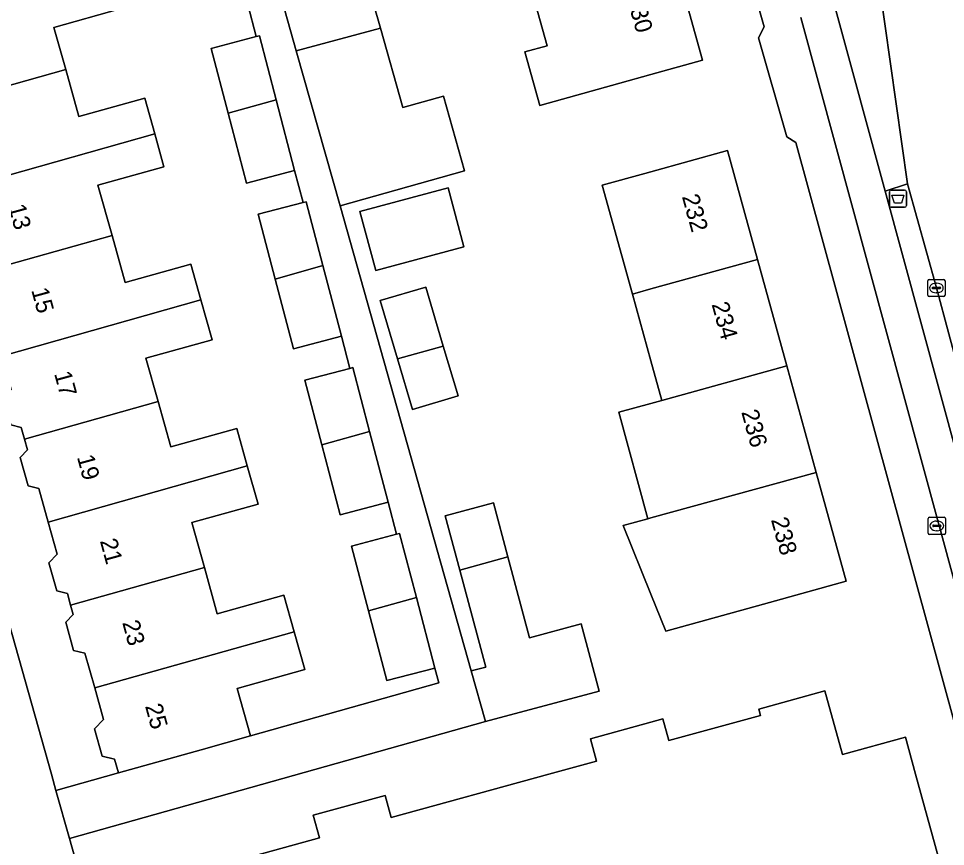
# Model space of a CAD drawing. Extents: x 162250 to 162661, y 380743 to 381606.
# Drawn here: x 162463.2 to 162517.1, y 381245.8 to 381294 of the extents above; entities that cross this region are included whole.
import ezdxf

# ---------------------------------------------------------------- set-up
doc = ezdxf.new("R2010")
doc.units = 0
for name, color, linetype in [('IMGEO_Afvalbak', 7, 'Continuous'), ('IMGEO_Berm_open', 7, 'Continuous'), ('IMGEO_Brandkraan', 7, 'Continuous'), ('IMGEO_Erf', 7, 'Continuous'), ('IMGEO_Fietspad_gesloten', 7, 'Continuous'), ('IMGEO_Kolk', 7, 'Continuous'), ('IMGEO_Pand', 7, 'Continuous'), ('IMGEO_Pand_nummerreeks', 7, 'Continuous'), ('IMGEO_Rijbaan_regionaal_gesloten', 7, 'Continuous'), ('IMGEO_Voetpad_open', 7, 'Continuous')]:
    doc.layers.add(name, color=color, linetype=linetype)

msp = doc.modelspace()

# ---------------------------------------------------------------- linework, layer by layer
at = {"layer": 'IMGEO_Afvalbak'}
for p, q in [((162513.878, 381283.105), (162513.878, 381283.905)), ((162513.878, 381283.905), (162513.878, 381283.105)), ((162513.978, 381284.005), (162514.768, 381284.005)), ((162514.768, 381284.005), (162513.978, 381284.005)), ((162514.868, 381283.905), (162514.868, 381283.105)), ((162514.868, 381283.105), (162514.868, 381283.905)), ((162514.768, 381283.005), (162513.978, 381283.005)), ((162513.978, 381283.005), (162514.768, 381283.005))]:
    msp.add_line(p, q, dxfattribs=at)
msp.add_lwpolyline([(162514.021, 381283.719), (162514.725, 381283.719), (162514.576, 381283.249), (162514.17, 381283.249), (162514.021, 381283.719)], dxfattribs=at)
for centre, start, end in [((162513.978, 381283.905), 90, 180), ((162513.978, 381283.905), 90, 180), ((162514.768, 381283.905), 0, 90), ((162514.768, 381283.905), 360, 90), ((162513.978, 381283.105), 180, 270), ((162513.978, 381283.105), 180, 270), ((162514.768, 381283.105), 270, 0), ((162514.768, 381283.105), 270, 0)]:
    msp.add_arc(centre, 0.1, start, end, dxfattribs=at)
at = {"layer": 'IMGEO_Berm_open'}
msp.add_lwpolyline([(162510.759, 381294.479), (162513.626, 381283.954), (162514.943, 381284.378), (162513.284, 381296.034)], dxfattribs=at)
msp.add_lwpolyline([(162514.943, 381284.378), (162513.626, 381283.954), (162518.91, 381264.556), (162520.211, 381264.928), (162516.615, 381278.309)], close=True, dxfattribs=at)
at = {"layer": 'IMGEO_Brandkraan'}
for p, q in [((162516.142, 381264.032), (162516.142, 381264.884)), ((162516.217, 381264.958), (162517.069, 381264.958)), ((162516.63, 381264.738), (162516.655, 381264.738)), ((162517.143, 381264.884), (162517.143, 381264.032)), ((162516.401, 381264.452), (162516.401, 381264.464)), ((162516.839, 381264.415), (162516.441, 381264.415)), ((162516.444, 381264.501), (162516.842, 381264.501)), ((162516.653, 381264.178), (162516.628, 381264.178)), ((162516.885, 381264.464), (162516.885, 381264.452)), ((162517.069, 381263.958), (162516.217, 381263.958))]:
    msp.add_line(p, q, dxfattribs=at)
for points in [[(162516.142, 381264.032), (162516.142, 381264.884)], [(162516.217, 381264.958), (162517.069, 381264.958)], [(162517.143, 381264.884), (162517.143, 381264.032)], [(162517.069, 381263.958), (162516.217, 381263.958)]]:
    msp.add_lwpolyline(points, dxfattribs=at)
for centre, radius, start, end in [((162516.219, 381264.882), 0.0765, 91.552, 178.448), ((162516.219, 381264.882), 0.0765, 91.552, 178.448), ((162517.067, 381264.882), 0.0765, 1.552, 88.448), ((162517.067, 381264.882), 0.0765, 1.552, 88.448), ((162516.441, 381264.461), 0.0403, 85.8775, 175.7526), ((162516.438, 381264.451), 0.0366, 178.938, 274.7102), ((162516.842, 381264.458), 0.043, 264.8664, 352.4533), ((162516.846, 381264.463), 0.0386, 1.7309, 96.639), ((162516.219, 381264.034), 0.0765, 181.552, 268.448), ((162516.219, 381264.034), 0.0765, 181.552, 268.448), ((162517.067, 381264.034), 0.0765, 271.552, 358.448), ((162517.067, 381264.034), 0.0765, 271.552, 358.448)]:
    msp.add_arc(centre, radius, start, end, dxfattribs=at)
for centre, major_axis, ratio, start_param, end_param in [((162516.629, 381264.458), (-0.387, 0.002), 0.722429, 4.712389, 7.853982), ((162516.654, 381264.458), (-0.39, 0.002), 0.717154, 1.570796, 4.712389)]:
    msp.add_ellipse(centre, major_axis=major_axis, ratio=ratio, start_param=start_param, end_param=end_param, dxfattribs=at)
at = {"layer": 'IMGEO_Erf'}
for points in [[(162508.435, 381286.785), (162507.91, 381287.102), (162506.259, 381292.875), (162506.588, 381293.519), (162500, 381316.686)], [(162450.776, 381300.808), (162465.094, 381250), (162465.361, 381249.054), (162468.996, 381250.078), (162468.774, 381250.869), (162468.06, 381251.051), (162467.613, 381252.645), (162468.134, 381253.178), (162467.616, 381255.023), (162467.049, 381257.042), (162466.389, 381257.211), (162465.928, 381258.855), (162466.366, 381259.304), (162466.215, 381259.84), (162466.026, 381260.515), (162465.419, 381260.67), (162464.956, 381262.317), (162465.436, 381262.807), (162464.91, 381264.683), (162464.364, 381266.627), (162463.735, 381266.787), (162463.272, 381268.439), (162463.708, 381268.887), (162463.534, 381269.508), (162463.342, 381270.192), (162462.74, 381270.346)], [(162501.188, 381298.083), (162502.996, 381291.564), (162500, 381290.734), (162498.178, 381290.229), (162493.531, 381288.928), (162492.657, 381292.049), (162493.96, 381292.414), (162493.008, 381295.815)], [(162483.41, 381296.431), (162484.252, 381293.44), (162485.557, 381288.81), (162487.915, 381289.474), (162489.139, 381285.129), (162481.898, 381283.088), (162489.53, 381256.012), (162490.379, 381256.238), (162488.877, 381261.871), (162488.029, 381265.051), (162490.836, 381265.799), (162491.673, 381262.659), (162492.929, 381257.949), (162495.938, 381258.751), (162496.981, 381254.838), (162490.359, 381253.072), (162466.151, 381246.25), (162469.398, 381234.727), (162469.535, 381226.012), (162469.743, 381219.874), (162471.962, 381217.984), (162479.111, 381218.153), (162500, 381218.921)], [(162469.109, 381294.569), (162465.241, 381293.483), (162465.929, 381291.029), (162466.699, 381288.284), (162470.532, 381289.36), (162471.116, 381287.278), (162471.651, 381285.37), (162467.804, 381284.291), (162468.625, 381281.365), (162469.395, 381278.622), (162473.216, 381279.694), (162473.801, 381277.61), (162474.45, 381275.298), (162470.602, 381274.218), (162471.309, 381271.697), (162472.051, 381269.054), (162475.889, 381270.131), (162476.501, 381267.948), (162477.124, 381265.728), (162473.269, 381264.647), (162474.002, 381262.032), (162474.756, 381259.345), (162478.628, 381260.431), (162479.228, 381258.292), (162479.844, 381256.099), (162475.909, 381254.995), (162476.684, 381252.235), (162487.652, 381255.312), (162487.423, 381256.183), (162484.626, 381255.45), (162483.561, 381259.512), (162482.572, 381263.285), (162485.191, 381263.971), (162484.702, 381265.839), (162481.905, 381265.106), (162480.84, 381269.169), (162479.851, 381272.941), (162482.469, 381273.627), (162481.979, 381275.496), (162479.182, 381274.763), (162478.117, 381278.825), (162477.128, 381282.598), (162479.747, 381283.284), (162479.257, 381285.154), (162476.46, 381284.421), (162475.395, 381288.483), (162474.406, 381292.256), (162477.025, 381292.942), (162476.536, 381294.81)], [(162507.951, 381220.355), (162522.802, 381224.442), (162524.524, 381227.905), (162518.487, 381250), (162508.435, 381286.785)], [(162473.252, 381244.243), (162480.7, 381246.293), (162480.338, 381247.607), (162484.525, 381248.76), (162484.877, 381247.481), (162494.051, 381250), (162496.833, 381250.764), (162496.477, 381252.056), (162500, 381253.025), (162500.696, 381253.217), (162501.043, 381251.955), (162506.383, 381253.425), (162506.282, 381253.79), (162510.124, 381254.847), (162511.141, 381251.151), (162514.811, 381252.15), (162515.403, 381250), (162521.602, 381227.476)]]:
    msp.add_lwpolyline(points, dxfattribs=at)
for points in [[(162500, 381260.48), (162498.391, 381264.482), (162499.827, 381264.878), (162498.12, 381271.07), (162500, 381271.588), (162500.639, 381271.764), (162500, 381274.066), (162498.92, 381277.959), (162497.165, 381284.287), (162499.641, 381284.979), (162500, 381285.078), (162504.461, 381286.308), (162506.208, 381279.967), (162507.916, 381273.769), (162509.624, 381267.571), (162511.371, 381261.231), (162506.551, 381259.902), (162500.863, 381258.335)], [(162483.975, 381279.336), (162483.058, 381282.765), (162488.19, 381284.137), (162489.107, 381280.707)], [(162488.772, 381272.024), (162486.123, 381271.238), (162485.248, 381274.191), (162484.245, 381277.574), (162486.893, 381278.359), (162487.912, 381274.925)]]:
    msp.add_lwpolyline(points, close=True, dxfattribs=at)
at = {"layer": 'IMGEO_Fietspad_gesloten'}
for points in [[(162528.007, 381231.163), (162527.958, 381231.344), (162527.514, 381232.924), (162526.425, 381236.831), (162522.875, 381250), (162518.91, 381264.556), (162513.626, 381283.954), (162510.759, 381294.479)], [(162508.721, 381294.058), (162520.721, 381250), (162524.95, 381234.475), (162526.439, 381228.987), (162532.158, 381208.274), (162537.019, 381190.487), (162538.98, 381183.33), (162547.107, 381153.663), (162547.143, 381153.533), (162549.695, 381144.216), (162549.852, 381143.643), (162552.836, 381132.744), (162558.72, 381111.249), (162561.27, 381101.934), (162571.085, 381066.091), (162575.392, 381050.363), (162582.804, 381023.355), (162585.413, 381013.87), (162586.64, 381009.407), (162588.336, 381003.241), (162600.985, 380956.955), (162611.456, 380918.623), (162619.54, 380889.111), (162626.231, 380864.638)]]:
    msp.add_lwpolyline(points, dxfattribs=at)
at = {"layer": 'IMGEO_Kolk'}
for p, q in [((162516.117, 381277.883), (162516.117, 381278.735)), ((162516.192, 381278.809), (162517.044, 381278.809)), ((162517.118, 381278.735), (162517.118, 381277.883)), ((162516.376, 381278.303), (162516.376, 381278.315)), ((162516.814, 381278.266), (162516.416, 381278.266)), ((162516.419, 381278.352), (162516.817, 381278.352)), ((162516.605, 381278.589), (162516.63, 381278.589)), ((162516.86, 381278.315), (162516.86, 381278.303)), ((162517.044, 381277.809), (162516.192, 381277.809)), ((162516.628, 381278.029), (162516.603, 381278.029))]:
    msp.add_line(p, q, dxfattribs=at)
for points in [[(162516.117, 381277.883), (162516.117, 381278.735)], [(162516.192, 381278.809), (162517.044, 381278.809)], [(162517.118, 381278.735), (162517.118, 381277.883)], [(162517.044, 381277.809), (162516.192, 381277.809)]]:
    msp.add_lwpolyline(points, dxfattribs=at)
for centre, radius, start, end in [((162516.194, 381278.733), 0.0765, 91.552, 178.448), ((162516.194, 381278.733), 0.0765, 91.552, 178.448), ((162517.042, 381278.733), 0.0765, 1.552, 88.448), ((162517.042, 381278.733), 0.0765, 1.552, 88.448), ((162516.416, 381278.312), 0.0403, 85.8775, 175.7526), ((162516.413, 381278.302), 0.0366, 178.938, 274.7102), ((162516.817, 381278.309), 0.043, 264.8664, 352.4533), ((162516.821, 381278.314), 0.0386, 1.7309, 96.639), ((162516.194, 381277.885), 0.0765, 181.552, 268.448), ((162516.194, 381277.885), 0.0765, 181.552, 268.448), ((162517.042, 381277.885), 0.0765, 271.552, 358.448), ((162517.042, 381277.885), 0.0765, 271.552, 358.448)]:
    msp.add_arc(centre, radius, start, end, dxfattribs=at)
for centre, major_axis, ratio, start_param, end_param in [((162516.604, 381278.309), (-0.387, 0.002), 0.722429, 4.712389, 7.853982), ((162516.629, 381278.309), (-0.39, 0.002), 0.717154, 1.570796, 4.712389)]:
    msp.add_ellipse(centre, major_axis=major_axis, ratio=ratio, start_param=start_param, end_param=end_param, dxfattribs=at)
at = {"layer": 'IMGEO_Pand'}
for points in [[(162479.355, 381292.112), (162484.252, 381293.44), (162483.41, 381296.431), (162481.313, 381295.84), (162480.639, 381298.234), (162477.851, 381297.449)], [(162501.188, 381298.083), (162500, 381297.753), (162493.185, 381295.863), (162493.008, 381295.815), (162493.96, 381292.414), (162492.657, 381292.049), (162493.531, 381288.928), (162498.178, 381290.229), (162500, 381290.734), (162502.996, 381291.564)], [(162456.854, 381293.685), (162457.435, 381291.615), (162456.947, 381291.116), (162457.359, 381289.648), (162458.036, 381289.475), (162458.21, 381288.855), (162465.929, 381291.029), (162465.241, 381293.483), (162469.109, 381294.569), (162468.441, 381296.948)], [(162479.355, 381292.112), (162481.898, 381283.088), (162489.139, 381285.129), (162487.915, 381289.474), (162485.557, 381288.81), (162484.252, 381293.44)], [(162477.203, 381292.989), (162477.025, 381292.942), (162474.406, 381292.256), (162475.395, 381288.483), (162478.178, 381289.267)], [(162459.582, 381284.03), (162471.116, 381287.278), (162470.532, 381289.36), (162466.699, 381288.284), (162465.929, 381291.029), (162458.21, 381288.855), (162458.405, 381288.16), (162457.922, 381287.665), (162458.336, 381286.189), (162459.025, 381286.013)], [(162478.178, 381289.267), (162475.395, 381288.483), (162476.46, 381284.421), (162479.257, 381285.154)], [(162471.651, 381285.37), (162471.116, 381287.278), (162459.582, 381284.03), (162460.13, 381282.076), (162459.6, 381281.533), (162460.016, 381280.051), (162460.686, 381279.88), (162460.881, 381279.184), (162468.625, 381281.365), (162467.804, 381284.291)], [(162498.92, 381277.959), (162500, 381278.256), (162506.208, 381279.967), (162504.461, 381286.308), (162500, 381285.078), (162499.641, 381284.979), (162497.165, 381284.287)], [(162483.058, 381282.765), (162483.975, 381279.336), (162489.107, 381280.707), (162488.19, 381284.137)], [(162479.925, 381283.331), (162479.747, 381283.284), (162477.128, 381282.598), (162478.117, 381278.825), (162480.9, 381279.609)], [(162473.801, 381277.61), (162473.216, 381279.694), (162469.395, 381278.622), (162468.625, 381281.365), (162460.881, 381279.184), (162461.062, 381278.54), (162460.564, 381278.03), (162460.986, 381276.528), (162461.636, 381276.362), (162462.202, 381274.344)], [(162500.639, 381271.764), (162507.916, 381273.769), (162506.208, 381279.967), (162500, 381278.256), (162498.92, 381277.959), (162500, 381274.066)], [(162478.117, 381278.825), (162479.182, 381274.763), (162481.979, 381275.496), (162480.9, 381279.609)], [(162485.248, 381274.191), (162487.912, 381274.925), (162486.893, 381278.359), (162484.245, 381277.574)], [(162473.801, 381277.61), (162462.202, 381274.344), (162462.748, 381272.4), (162462.294, 381271.936), (162462.74, 381270.346), (162463.342, 381270.192), (162463.534, 381269.508), (162471.309, 381271.697), (162470.602, 381274.218), (162474.45, 381275.298)], [(162485.248, 381274.191), (162486.123, 381271.238), (162488.772, 381272.024), (162487.912, 381274.925)], [(162482.648, 381273.674), (162482.469, 381273.627), (162479.851, 381272.941), (162480.84, 381269.169), (162483.623, 381269.952)], [(162500.639, 381271.764), (162500, 381271.588), (162498.12, 381271.07), (162499.827, 381264.878), (162500, 381264.925), (162509.624, 381267.571), (162507.916, 381273.769)], [(162471.309, 381271.697), (162463.534, 381269.508), (162463.708, 381268.887), (162463.272, 381268.439), (162463.735, 381266.787), (162464.364, 381266.627), (162464.91, 381264.683), (162476.501, 381267.948), (162475.889, 381270.131), (162472.051, 381269.054)], [(162480.84, 381269.169), (162481.905, 381265.106), (162484.702, 381265.839), (162483.623, 381269.952)], [(162466.215, 381259.84), (162474.002, 381262.032), (162473.269, 381264.647), (162477.124, 381265.728), (162476.501, 381267.948), (162464.91, 381264.683), (162465.436, 381262.807), (162464.956, 381262.317), (162465.419, 381260.67), (162466.026, 381260.515)], [(162499.827, 381264.878), (162498.391, 381264.482), (162500, 381260.48), (162500.863, 381258.335), (162506.551, 381259.902), (162511.371, 381261.231), (162509.624, 381267.571), (162500, 381264.925)], [(162491.673, 381262.659), (162490.836, 381265.799), (162488.029, 381265.051), (162488.877, 381261.871)], [(162485.369, 381264.018), (162485.191, 381263.971), (162482.572, 381263.285), (162483.561, 381259.512), (162486.344, 381260.296)], [(162491.673, 381262.659), (162488.877, 381261.871), (162490.379, 381256.238), (162489.53, 381256.012), (162490.359, 381253.072), (162496.981, 381254.838), (162495.938, 381258.751), (162492.929, 381257.949)], [(162466.215, 381259.84), (162466.366, 381259.304), (162465.928, 381258.855), (162466.389, 381257.211), (162467.049, 381257.042), (162467.616, 381255.023), (162479.228, 381258.292), (162478.628, 381260.431), (162474.756, 381259.345), (162474.002, 381262.032)], [(162483.561, 381259.512), (162484.626, 381255.45), (162487.423, 381256.183), (162486.344, 381260.296)], [(162479.228, 381258.292), (162467.616, 381255.023), (162468.134, 381253.178), (162467.613, 381252.645), (162468.06, 381251.051), (162468.774, 381250.869), (162468.996, 381250.078), (162473.811, 381251.429), (162476.684, 381252.235), (162475.909, 381254.995), (162479.844, 381256.099)]]:
    msp.add_lwpolyline(points, close=True, dxfattribs=at)
msp.add_lwpolyline([(162521.602, 381227.476), (162515.403, 381250), (162514.811, 381252.15), (162511.141, 381251.151), (162510.124, 381254.847), (162506.282, 381253.79), (162506.383, 381253.425), (162501.043, 381251.955), (162500.696, 381253.217), (162500, 381253.025), (162496.477, 381252.056), (162496.833, 381250.764), (162494.051, 381250), (162484.877, 381247.481), (162484.525, 381248.76), (162480.338, 381247.607), (162480.7, 381246.293), (162473.252, 381244.243)], dxfattribs=at)
at = {"layer": 'IMGEO_Rijbaan_regionaal_gesloten'}
msp.add_lwpolyline([(162500, 381342.319), (162500.246, 381341.518), (162501.069, 381338.774), (162503.974, 381329.255), (162508.191, 381315.403), (162512.226, 381301.436), (162513.657, 381296.132), (162513.284, 381296.034), (162514.943, 381284.378), (162516.615, 381278.309), (162520.211, 381264.928), (162521.274, 381261.098), (162523.051, 381254.606), (162524.3, 381250), (162527.679, 381237.515), (162533.139, 381238.993), (162533.122, 381239.059), (162532.753, 381240.466)], dxfattribs=at)
at = {"layer": 'IMGEO_Voetpad_open'}
for points in [[(162481.234, 381376.537), (162476.5, 381385.918), (162474.869, 381385.175), (162476.356, 381381.26), (162478.086, 381377.658), (162480.129, 381374.422), (162483.417, 381366.917), (162486.919, 381358.092), (162489.061, 381351.971), (162492.918, 381339.992), (162497.897, 381323.608), (162498.214, 381322.565), (162500, 381316.686), (162506.588, 381293.519), (162506.259, 381292.875), (162507.91, 381287.102), (162508.435, 381286.785), (162518.487, 381250), (162524.524, 381227.905), (162525.453, 381223.65)], [(162469.535, 381226.012), (162469.398, 381234.727), (162466.151, 381246.25), (162465.361, 381249.054), (162465.094, 381250), (162450.776, 381300.808), (162437.221, 381349.572)], [(162476.536, 381294.81), (162477.025, 381292.942), (162477.203, 381292.989), (162478.178, 381289.267), (162479.257, 381285.154), (162479.747, 381283.284), (162479.925, 381283.331), (162480.9, 381279.609), (162481.979, 381275.496), (162482.469, 381273.627), (162482.648, 381273.674), (162483.623, 381269.952), (162484.702, 381265.839), (162485.191, 381263.971), (162485.369, 381264.018), (162486.344, 381260.296), (162487.423, 381256.183), (162487.652, 381255.312), (162476.684, 381252.235), (162473.811, 381251.429), (162468.996, 381250.078), (162465.361, 381249.054), (162466.151, 381246.25), (162490.359, 381253.072), (162489.53, 381256.012), (162481.898, 381283.088), (162479.355, 381292.112), (162477.851, 381297.449)], [(162526.439, 381228.987), (162524.95, 381234.475), (162520.721, 381250), (162508.721, 381294.058)]]:
    msp.add_lwpolyline(points, dxfattribs=at)

# ---------------------------------------------------------------- texts
at = {"layer": 'IMGEO_Pand_nummerreeks'}
for s, rotation, p in [('230', 285.5021, (162498.574, 381295.236)), ('232', 285.4056, (162501.795, 381283.634)), ('13', 285.3035, (162462.587, 381283.054)), ('15', 285.3012, (162463.917, 381278.191)), ('234', 285.4056, (162503.523, 381277.362)), ('17', 285.3012, (162465.248, 381273.329)), ('236', 285.4056, (162505.251, 381271.092)), ('19', 285.3012, (162466.578, 381268.467)), ('238', 285.4056, (162506.979, 381264.82)), ('21', 285.3012, (162467.914, 381263.585)), ('23', 285.3012, (162469.214, 381258.832)), ('25', 285.3012, (162470.544, 381253.97))]:
    msp.add_text(s, height=1, rotation=rotation, dxfattribs=at).set_placement(p)

doc.saveas('drawing.dxf')
